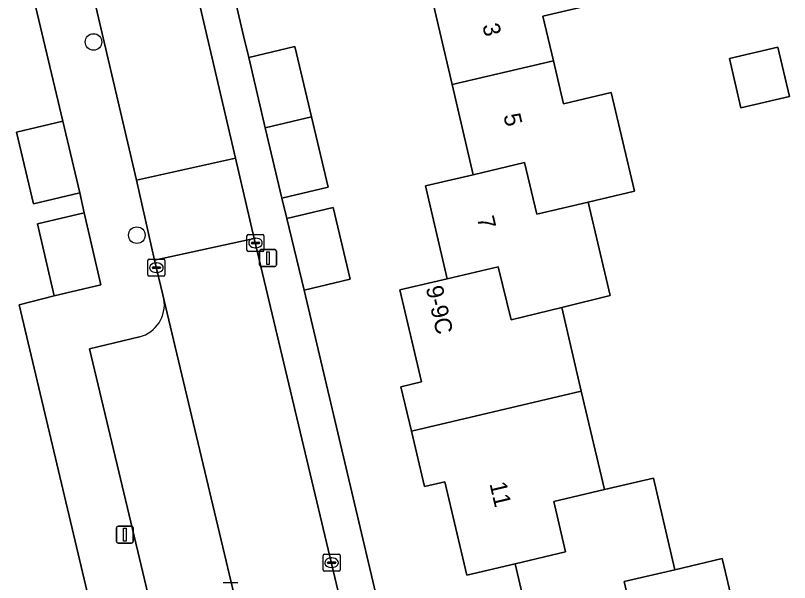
# Model space of a CAD drawing. Extents: x 158031 to 159244, y 380104 to 381214.
# Drawn here: x 159042.99 to 159088.57, y 380625.6 to 380658.97 of the extents above; entities that cross this region are included whole.
import ezdxf

# ---------------------------------------------------------------- set-up
doc = ezdxf.new("R2010")
doc.units = 0
for name, color, linetype in [('IMGEO_Boom', 7, 'Continuous'), ('IMGEO_Erf', 7, 'Continuous'), ('IMGEO_Hek', 7, 'Continuous'), ('IMGEO_Kolk', 7, 'Continuous'), ('IMGEO_Lichtmast', 7, 'Continuous'), ('IMGEO_Pand', 7, 'Continuous'), ('IMGEO_Pand_nummerreeks', 7, 'Continuous'), ('IMGEO_Parkeervlak_open', 7, 'Continuous'), ('IMGEO_Rijbaan_lokaal_open', 7, 'Continuous'), ('IMGEO_Voetpad_open', 7, 'Continuous')]:
    doc.layers.add(name, color=color, linetype=linetype)

msp = doc.modelspace()

# ---------------------------------------------------------------- linework, layer by layer
at = {"layer": 'IMGEO_Boom'}
for centre in [(159047.581, 380657.413), (159050.133, 380646.043)]:
    msp.add_circle(centre, 0.489, dxfattribs=at)
at = {"layer": 'IMGEO_Erf'}
for points in [[(159038.54, 380612.182), (159046.904, 380614.16), (159045.935, 380618.164), (159048.674, 380618.83), (159048.388, 380620.062), (159045.663, 380619.419), (159044.66, 380623.669), (159047.385, 380624.311), (159043.197, 380641.953), (159045.26, 380642.478), (159044.275, 380646.709), (159047.028, 380647.352), (159046.779, 380648.526), (159044.054, 380647.882), (159043.056, 380652.103), (159045.781, 380652.748), (159043.698, 380661.531), (159043.386, 380662.847), (159032.961, 380664.209)], [(159073.686, 380621.251), (159072.407, 380626.707), (159069.567, 380626.042), (159068.28, 380631.536), (159067.064, 380631.251), (159066.3, 380634.511), (159065.687, 380637.128), (159066.897, 380637.411), (159065.628, 380642.827), (159068.412, 380643.479), (159067.131, 380648.945), (159069.943, 380649.604), (159068.702, 380654.902), (159067.461, 380660.2)], [(159055.94, 380659.801), (159056.421, 380657.767), (159056.721, 380656.502), (159059.446, 380657.144), (159060.419, 380653.008), (159061.393, 380648.873), (159058.667, 380648.231), (159058.973, 380647.025), (159061.697, 380647.673), (159062.703, 380643.447), (159059.979, 380642.798), (159064.527, 380623.595)], [(159076.829, 380659.588), (159074.043, 380658.936), (159074.66, 380656.3), (159075.252, 380653.771), (159078.074, 380654.433), (159079.433, 380648.633), (159076.708, 380647.995), (159077.998, 380642.487), (159075.152, 380641.792), (159076.308, 380636.859), (159077.664, 380631.071), (159080.559, 380631.749), (159081.822, 380626.358), (159084.603, 380627.01), (159084.795, 380626.189), (159085.936, 380621.32)]]:
    msp.add_lwpolyline(points, dxfattribs=at)
msp.add_lwpolyline([(159085.029, 380656.432), (159087.888, 380657.101), (159088.568, 380654.197), (159085.709, 380653.528)], close=True, dxfattribs=at)
at = {"layer": 'IMGEO_Hek'}
msp.add_lwpolyline([(159043.197, 380641.953), (159045.26, 380642.478)], dxfattribs=at)
at = {"layer": 'IMGEO_Kolk'}
for p, q in [((159056.619, 380645.159), (159056.619, 380646.011)), ((159056.694, 380646.085), (159057.546, 380646.085)), ((159057.107, 380645.865), (159057.132, 380645.865)), ((159057.62, 380646.011), (159057.62, 380645.159)), ((159056.878, 380645.579), (159056.878, 380645.591)), ((159057.316, 380645.542), (159056.918, 380645.542)), ((159056.921, 380645.628), (159057.319, 380645.628)), ((159057.362, 380645.591), (159057.362, 380645.579)), ((159057.546, 380645.085), (159056.694, 380645.085)), ((159057.13, 380645.305), (159057.105, 380645.305)), ((159050.787, 380643.702), (159050.787, 380644.554)), ((159050.862, 380644.628), (159051.714, 380644.628)), ((159051.788, 380644.554), (159051.788, 380643.702)), ((159051.046, 380644.122), (159051.046, 380644.134)), ((159051.484, 380644.085), (159051.086, 380644.085)), ((159051.089, 380644.171), (159051.487, 380644.171)), ((159051.275, 380644.408), (159051.3, 380644.408)), ((159051.53, 380644.134), (159051.53, 380644.122)), ((159051.714, 380643.628), (159050.862, 380643.628)), ((159051.298, 380643.848), (159051.273, 380643.848)), ((159061.101, 380626.342), (159061.101, 380627.194)), ((159061.176, 380627.268), (159062.028, 380627.268)), ((159062.102, 380627.194), (159062.102, 380626.342)), ((159061.36, 380626.762), (159061.36, 380626.774)), ((159061.798, 380626.725), (159061.4, 380626.725)), ((159061.403, 380626.811), (159061.801, 380626.811)), ((159061.589, 380627.048), (159061.614, 380627.048)), ((159061.844, 380626.774), (159061.844, 380626.762)), ((159062.028, 380626.268), (159061.176, 380626.268)), ((159061.612, 380626.488), (159061.587, 380626.488)), ((159055.221, 380625.603), (159056.073, 380625.603))]:
    msp.add_line(p, q, dxfattribs=at)
for points in [[(159056.619, 380645.159), (159056.619, 380646.011)], [(159056.694, 380646.085), (159057.546, 380646.085)], [(159057.62, 380646.011), (159057.62, 380645.159)], [(159057.546, 380645.085), (159056.694, 380645.085)], [(159050.787, 380643.702), (159050.787, 380644.554)], [(159050.862, 380644.628), (159051.714, 380644.628)], [(159051.788, 380644.554), (159051.788, 380643.702)], [(159051.714, 380643.628), (159050.862, 380643.628)], [(159061.101, 380626.342), (159061.101, 380627.194)], [(159061.176, 380627.268), (159062.028, 380627.268)], [(159062.102, 380627.194), (159062.102, 380626.342)], [(159062.028, 380626.268), (159061.176, 380626.268)], [(159055.221, 380625.603), (159056.073, 380625.603)]]:
    msp.add_lwpolyline(points, dxfattribs=at)
for centre, radius, start, end in [((159056.696, 380646.009), 0.0765, 91.552, 178.448), ((159056.696, 380646.009), 0.0765, 91.552, 178.448), ((159057.544, 380646.009), 0.0765, 1.552, 88.448), ((159057.544, 380646.009), 0.0765, 1.552, 88.448), ((159056.918, 380645.588), 0.0403, 85.8775, 175.7526), ((159056.915, 380645.578), 0.0366, 178.938, 274.7102), ((159057.319, 380645.585), 0.043, 264.8664, 352.4533), ((159057.323, 380645.59), 0.0386, 1.7309, 96.639), ((159056.696, 380645.161), 0.0765, 181.552, 268.448), ((159056.696, 380645.161), 0.0765, 181.552, 268.448), ((159057.544, 380645.161), 0.0765, 271.552, 358.448), ((159057.544, 380645.161), 0.0765, 271.552, 358.448), ((159050.864, 380644.552), 0.0765, 91.552, 178.448), ((159050.864, 380644.552), 0.0765, 91.552, 178.448), ((159051.712, 380644.552), 0.0765, 1.552, 88.448), ((159051.712, 380644.552), 0.0765, 1.552, 88.448), ((159051.086, 380644.131), 0.0403, 85.8775, 175.7526), ((159051.083, 380644.121), 0.0366, 178.938, 274.7102), ((159051.487, 380644.128), 0.043, 264.8664, 352.4533), ((159051.491, 380644.133), 0.0386, 1.7309, 96.639), ((159050.864, 380643.704), 0.0765, 181.552, 268.448), ((159050.864, 380643.704), 0.0765, 181.552, 268.448), ((159051.712, 380643.704), 0.0765, 271.552, 358.448), ((159051.712, 380643.704), 0.0765, 271.552, 358.448), ((159061.178, 380627.192), 0.0765, 91.552, 178.448), ((159061.178, 380627.192), 0.0765, 91.552, 178.448), ((159062.026, 380627.192), 0.0765, 1.552, 88.448), ((159062.026, 380627.192), 0.0765, 1.552, 88.448), ((159061.4, 380626.771), 0.0403, 85.8775, 175.7526), ((159061.397, 380626.761), 0.0366, 178.938, 274.7102), ((159061.801, 380626.768), 0.043, 264.8664, 352.4533), ((159061.805, 380626.773), 0.0386, 1.7309, 96.639), ((159061.178, 380626.344), 0.0765, 181.552, 268.448), ((159061.178, 380626.344), 0.0765, 181.552, 268.448), ((159062.026, 380626.344), 0.0765, 271.552, 358.448), ((159062.026, 380626.344), 0.0765, 271.552, 358.448)]:
    msp.add_arc(centre, radius, start, end, dxfattribs=at)
for centre, major_axis, ratio, start_param, end_param in [((159057.106, 380645.585), (-0.387, 0.002), 0.722429, 4.712389, 7.853982), ((159057.131, 380645.585), (-0.39, 0.002), 0.717154, 1.570796, 4.712389), ((159051.274, 380644.128), (-0.387, 0.002), 0.722429, 4.712389, 7.853982), ((159051.299, 380644.128), (-0.39, 0.002), 0.717154, 1.570796, 4.712389), ((159061.588, 380626.768), (-0.387, 0.002), 0.722429, 4.712389, 7.853982), ((159061.613, 380626.768), (-0.39, 0.002), 0.717154, 1.570796, 4.712389)]:
    msp.add_ellipse(centre, major_axis=major_axis, ratio=ratio, start_param=start_param, end_param=end_param, dxfattribs=at)
at = {"layer": 'IMGEO_Lichtmast'}
for p, q in [((159057.361, 380644.296), (159057.361, 380645.096)), ((159057.361, 380645.096), (159057.361, 380644.296)), ((159057.461, 380645.196), (159058.251, 380645.196)), ((159058.251, 380645.196), (159057.461, 380645.196)), ((159058.351, 380645.096), (159058.351, 380644.296)), ((159058.351, 380644.296), (159058.351, 380645.096)), ((159058.251, 380644.196), (159057.461, 380644.196)), ((159057.461, 380644.196), (159058.251, 380644.196)), ((159048.93, 380628.019), (159048.93, 380628.819)), ((159048.93, 380628.819), (159048.93, 380628.019)), ((159049.03, 380628.919), (159049.82, 380628.919)), ((159049.82, 380628.919), (159049.03, 380628.919)), ((159049.92, 380628.819), (159049.92, 380628.019)), ((159049.92, 380628.019), (159049.92, 380628.819)), ((159049.82, 380627.919), (159049.03, 380627.919)), ((159049.03, 380627.919), (159049.82, 380627.919))]:
    msp.add_line(p, q, dxfattribs=at)
for points in [[(159057.781, 380645.071), (159057.931, 380645.071), (159057.931, 380644.321), (159057.781, 380644.321), (159057.781, 380645.071)], [(159049.35, 380628.794), (159049.5, 380628.794), (159049.5, 380628.044), (159049.35, 380628.044), (159049.35, 380628.794)]]:
    msp.add_lwpolyline(points, dxfattribs=at)
for centre, start, end in [((159057.461, 380645.096), 90, 180), ((159057.461, 380645.096), 90, 180), ((159058.251, 380645.096), 0, 90), ((159058.251, 380645.096), 360, 90), ((159057.461, 380644.296), 180, 270), ((159057.461, 380644.296), 180, 270), ((159058.251, 380644.296), 270, 0), ((159058.251, 380644.296), 270, 0), ((159049.03, 380628.819), 90, 180), ((159049.03, 380628.819), 90, 180), ((159049.82, 380628.819), 0, 90), ((159049.82, 380628.819), 360, 90), ((159049.03, 380628.019), 180, 270), ((159049.03, 380628.019), 180, 270), ((159049.82, 380628.019), 270, 0), ((159049.82, 380628.019), 270, 0)]:
    msp.add_arc(centre, 0.1, start, end, dxfattribs=at)
at = {"layer": 'IMGEO_Pand'}
for points in [[(159074.66, 380656.3), (159074.043, 380658.936), (159076.829, 380659.588), (159076.619, 380660.485), (159075.478, 380665.353), (159072.715, 380664.706), (159069.693, 380663.998), (159070.42, 380660.892), (159067.461, 380660.2), (159068.702, 380654.902)], [(159057.694, 380652.367), (159060.419, 380653.008), (159059.446, 380657.144), (159056.721, 380656.502)], [(159085.029, 380656.432), (159085.709, 380653.528), (159088.568, 380654.197), (159087.888, 380657.101)], [(159074.66, 380656.3), (159068.702, 380654.902), (159069.943, 380649.604), (159072.971, 380650.314), (159073.68, 380647.286), (159076.708, 380647.995), (159079.433, 380648.633), (159078.074, 380654.433), (159075.252, 380653.771)], [(159045.781, 380652.748), (159043.056, 380652.103), (159044.054, 380647.882), (159046.779, 380648.526)], [(159057.694, 380652.367), (159058.667, 380648.231), (159061.393, 380648.873), (159060.419, 380653.008)], [(159075.152, 380641.792), (159077.998, 380642.487), (159076.708, 380647.995), (159073.68, 380647.286), (159072.971, 380650.314), (159069.943, 380649.604), (159067.131, 380648.945), (159068.412, 380643.479), (159071.42, 380644.183), (159072.167, 380641.062)], [(159058.973, 380647.025), (159059.979, 380642.798), (159062.703, 380643.447), (159061.697, 380647.673)], [(159047.028, 380647.352), (159044.275, 380646.709), (159045.26, 380642.478), (159048.013, 380643.121)], [(159075.152, 380641.792), (159072.167, 380641.062), (159071.42, 380644.183), (159068.412, 380643.479), (159065.628, 380642.827), (159066.897, 380637.411), (159065.687, 380637.128), (159066.3, 380634.511), (159076.308, 380636.859)], [(159066.3, 380634.511), (159067.064, 380631.251), (159068.28, 380631.536), (159069.567, 380626.042), (159072.407, 380626.707), (159075.383, 380627.404), (159074.688, 380630.374), (159077.664, 380631.071), (159076.308, 380636.859)], [(159081.822, 380626.358), (159080.559, 380631.749), (159077.664, 380631.071), (159074.688, 380630.374), (159075.383, 380627.404), (159072.407, 380626.707), (159073.686, 380621.251), (159076.458, 380621.9), (159079.534, 380622.62), (159078.823, 380625.655)], [(159081.822, 380626.358), (159078.823, 380625.655), (159079.534, 380622.62), (159076.458, 380621.9), (159077.657, 380616.661), (159077.711, 380616.427), (159083.803, 380617.821), (159083.75, 380618.055), (159083.152, 380620.668), (159085.936, 380621.32), (159084.795, 380626.189), (159084.603, 380627.01)]]:
    msp.add_lwpolyline(points, close=True, dxfattribs=at)
at = {"layer": 'IMGEO_Parkeervlak_open'}
msp.add_lwpolyline([(159050.291, 380640.057), (159047.337, 380639.363), (159055.35, 380605.788), (159060.148, 380606.867), (159059.247, 380610.693), (159051.726, 380642.284)], dxfattribs=at)
msp.add_arc((159049.791, 380641.955), 1.963, 284.7575, 9.6499, dxfattribs=at)
at = {"layer": 'IMGEO_Rijbaan_lokaal_open'}
for points in [[(159052.903, 380663.627), (159047.069, 380662.284), (159050.112, 380649.277), (159055.953, 380650.574)], [(159055.953, 380650.574), (159050.112, 380649.277), (159051.183, 380644.581), (159057.046, 380645.853)], [(159051.183, 380644.581), (159051.667, 380642.533), (159051.726, 380642.284), (159059.247, 380610.693), (159065.096, 380612.04), (159057.046, 380645.853)]]:
    msp.add_lwpolyline(points, close=True, dxfattribs=at)
at = {"layer": 'IMGEO_Voetpad_open'}
for points in [[(159064.527, 380623.595), (159059.979, 380642.798), (159058.973, 380647.025), (159058.667, 380648.231), (159057.694, 380652.367), (159056.721, 380656.502), (159056.421, 380657.767), (159055.94, 380659.801), (159055.503, 380661.65), (159054.43, 380666.197), (159052.903, 380663.627), (159055.953, 380650.574), (159057.046, 380645.853), (159065.096, 380612.04)], [(159047.069, 380662.284), (159043.698, 380661.531), (159045.781, 380652.748), (159046.779, 380648.526), (159047.028, 380647.352), (159048.013, 380643.121), (159045.26, 380642.478), (159043.197, 380641.953), (159047.385, 380624.311), (159048.388, 380620.062), (159048.674, 380618.83), (159049.698, 380614.593), (159046.96, 380613.927), (159038.609, 380611.888)], [(159051.726, 380642.284), (159051.667, 380642.533), (159051.183, 380644.581), (159050.112, 380649.277), (159047.069, 380662.284)], [(159041.716, 380609.179), (159050.524, 380611.265), (159051.469, 380607.284), (159053.876, 380597.146), (159056.645, 380585.524), (159059.954, 380585.966), (159055.258, 380605.767), (159055.35, 380605.788), (159047.337, 380639.363), (159050.291, 380640.057)]]:
    msp.add_lwpolyline(points, dxfattribs=at)
msp.add_arc((159049.791, 380641.955), 1.963, 284.7575, 9.6499, dxfattribs=at)

# ---------------------------------------------------------------- texts
at = {"layer": 'IMGEO_Pand_nummerreeks'}
for s, rotation, p in [('3', 283.1832, (159070.472, 380658.393)), ('5', 283.1832, (159071.713, 380653.095)), ('7', 283.1897, (159070.162, 380647.055)), ('9-9C', 282.9887, (159067.145, 380642.956)), ('11', 283.2068, (159070.894, 380631.419))]:
    msp.add_text(s, height=1, rotation=rotation, dxfattribs=at).set_placement(p)

doc.saveas('drawing.dxf')
